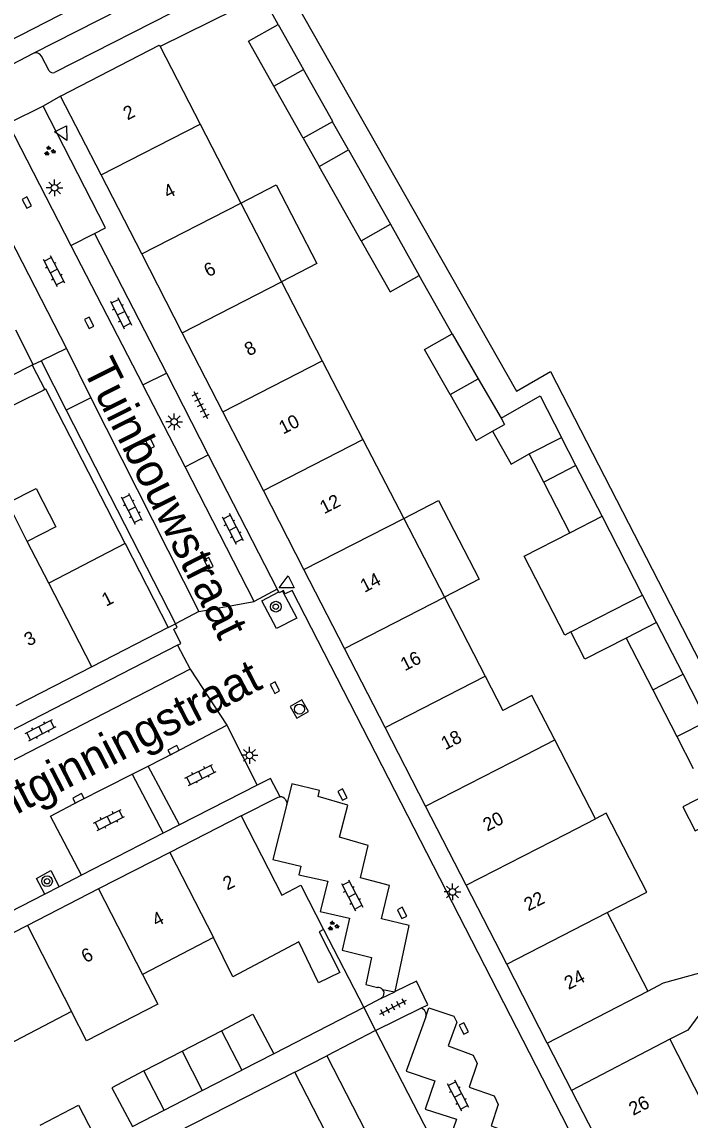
# Model space of a CAD drawing. Extents: x 132994 to 136000, y 393499 to 395512.
# Drawn here: x 134530.3 to 134580.3, y 394527.7 to 394609.7 of the extents above; entities that cross this region are included whole.
import ezdxf

# ---------------------------------------------------------------- set-up
doc = ezdxf.new("R2010")
doc.units = 0
for name, color, linetype in [('gg-afsc-erfafscheiding', 7, 'Continuous'), ('gg-afsc-hekwerk', 7, 'Continuous'), ('gg-afsc-muur', 7, 'Continuous'), ('gg-anno-huisnummerreeks BGT', 7, 'Continuous'), ('gg-anno-openbare ruimte label', 7, 'Continuous'), ('gg-bbg-bijgebouw', 7, 'Continuous'), ('gg-bbg-gedigitaliseerde bebouwing', 7, 'Continuous'), ('gg-bbg-gedigitaliseerde bijgebouw', 7, 'Continuous'), ('gg-bbg-hoofdgebouw', 7, 'Continuous'), ('gg-bbg-luifel en loopbrug', 7, 'Continuous'), ('gg-bbg-tussenscheiding', 7, 'Continuous'), ('gg-knt-verharding', 7, 'Continuous'), ('gg-knt-verharding nz', 7, 'Continuous'), ('gt-grn-weggrens', 7, 'Continuous'), ('gt-symb-boom', 7, 'Continuous'), ('gt-symb-groenvak', 7, 'Continuous'), ('gt-symb-klinker verharding', 7, 'Continuous'), ('gt-symb-kolk', 7, 'Continuous'), ('gt-symb-lichtmast', 7, 'Continuous'), ('gt-symb-rioolschacht', 7, 'Continuous'), ('gt-symb-tegel verharding', 7, 'Continuous'), ('gt-symb-waterafsluiter', 7, 'Continuous')]:
    doc.layers.add(name, color=color, linetype=linetype)

# ---------------------------------------------------------------- blocks, each defined once
blk = doc.blocks.new('gt0-TEG1')
at = {"layer": 'gt-symb-tegel verharding'}
for p, q in [((-1.125, 0), (1.125, 0)), ((-0.9, -0.25), (-0.9, 0.25)), ((-0.45, -0.25), (-0.45, 0.25)), ((0, -0.25), (0, 0.25)), ((0.45, -0.25), (0.45, 0.25)), ((0.9, -0.25), (0.9, 0.25))]:
    blk.add_line(p, q, dxfattribs=at)
blk = doc.blocks.new('gt0-KOLK')
at = {"layer": 'gt-symb-kolk'}
blk.add_lwpolyline([(0, 0), (0.375, 0), (0.375, 0.4), (-0.375, 0.4), (-0.375, 0), (0, 0)], dxfattribs=at)
blk = doc.blocks.new('gt0-RS')
at = {"layer": 'gt-symb-rioolschacht'}
blk.add_lwpolyline([(-0.5, -0.5), (0.5, -0.5), (0.5, 0.5), (-0.5, 0.5)], close=True, dxfattribs=at)
blk.add_circle((0, 0), 0.375, dxfattribs=at)
blk = doc.blocks.new('gt0-WAFSL')
at = {"layer": 'gt-symb-waterafsluiter'}
for p, q in [((-0.5, -0.333), (0, 0.667)), ((0, 0.667), (0.5, -0.333)), ((0.5, -0.333), (-0.5, -0.333))]:
    blk.add_line(p, q, dxfattribs=at)
blk = doc.blocks.new('gt0-GRVAK')
at = {"layer": 'gt-symb-groenvak'}
for p, q in [((-0.11, 0.189), (-0.228, 0.24)), ((-0.182, 0.153), (0.088, 0.153)), ((-0.091, 0.211), (-0.156, 0.322)), ((-0.047, 0.214), (-0.047, 0.393)), ((-0.004, 0.211), (0.061, 0.322)), ((0.015, 0.189), (0.133, 0.24)), ((0.262, -0.052), (0.197, 0.059)), ((0.305, -0.049), (0.305, 0.13)), ((0.349, -0.052), (0.414, 0.059)), ((-0.245, -0.228), (-0.363, -0.177)), ((-0.318, -0.264), (-0.047, -0.264)), ((-0.226, -0.206), (-0.291, -0.095)), ((-0.183, -0.203), (-0.183, -0.024)), ((-0.139, -0.206), (-0.074, -0.095)), ((-0.12, -0.228), (-0.002, -0.177)), ((0.243, -0.074), (0.125, -0.023)), ((0.17, -0.11), (0.441, -0.11)), ((0.368, -0.074), (0.486, -0.023))]:
    blk.add_line(p, q, dxfattribs=at)
blk = doc.blocks.new('gt0-KL1')
at = {"layer": 'gt-symb-klinker verharding'}
for p, q in [((-1.15, 0.3), (1.15, 0.3)), ((-1, -0.3), (-1, 0.3)), ((-0.5, 0.3), (-0.5, 0.45)), ((0, -0.3), (0, 0.3)), ((0.5, 0.3), (0.5, 0.45)), ((1, -0.3), (1, 0.3)), ((-1.15, -0.3), (1.15, -0.3)), ((-0.5, -0.45), (-0.5, -0.3)), ((0.5, -0.45), (0.5, -0.3))]:
    blk.add_line(p, q, dxfattribs=at)
blk = doc.blocks.new('gt0-LMAST')
at = {"layer": 'gt-symb-lichtmast'}
for p, q in [((-0.182, 0.173), (-0.447, 0.438)), ((-0.005, 0.246), (-0.005, 0.621)), ((0.172, 0.173), (0.437, 0.438)), ((-0.255, -0.004), (-0.63, -0.004)), ((-0.182, -0.181), (-0.447, -0.446)), ((-0.005, -0.254), (-0.005, -0.629)), ((0.437, -0.446), (0.172, -0.181)), ((0.245, -0.004), (0.62, -0.004))]:
    blk.add_line(p, q, dxfattribs=at)
blk.add_circle((-0.005, -0.004), 0.25, dxfattribs=at)
blk = doc.blocks.new('gt0-BOOM')
at = {"layer": 'gt-symb-boom'}
for radius in [0.4, 0.2]:
    blk.add_circle((0, 0), radius, dxfattribs=at)

msp = doc.modelspace()

# ---------------------------------------------------------------- linework, layer by layer
at = {"layer": 'gg-afsc-erfafscheiding'}
for p, q in [((134562.494, 394586.429), (134560.036, 394590.789)), ((134530.904, 394583.99), (134524.417, 394580.647)), ((134552.875, 394541.884), (134555.892, 394536.066)), ((134555.892, 394536.066), (134553.226, 394534.69)), ((134553.226, 394534.69), (134549.176, 394532.607)), ((134556.781, 394534.345), (134553.137, 394532.463)), ((134556.781, 394534.345), (134562.78, 394522.73)), ((134550.738, 394531.224), (134541.958, 394526.746))]:
    msp.add_line(p, q, dxfattribs=at)
for points in [[(134531.942, 394582.193), (134526.142, 394579.338), (134526.287, 394579.059)], [(134578.304, 394537.912), (134582.011, 394538.934), (134582.467, 394539.176)], [(134583.391, 394537.268), (134581.553, 394536.34), (134580.123, 394534.376)]]:
    msp.add_lwpolyline(points, dxfattribs=at)
at = {"layer": 'gg-afsc-hekwerk'}
for p, q in [((134531.1, 394584.09), (134532.06, 394582.254)), ((134555.892, 394536.066), (134556.781, 394534.345))]:
    msp.add_line(p, q, dxfattribs=at)
at = {"layer": 'gg-afsc-muur'}
for p, q in [((134548.309, 394611.689), (134540.667, 394607.908)), ((134549.497, 394609.554), (134548.309, 394611.689)), ((134531.198, 394584.14), (134529.894, 394586.698)), ((134531.1, 394584.09), (134530.904, 394583.99)), ((134531.198, 394584.14), (134531.1, 394584.09)), ((134532.06, 394582.254), (134531.942, 394582.193)), ((134577.115, 394537.293), (134578.304, 394537.912)), ((134580.123, 394534.376), (134578.776, 394533.688))]:
    msp.add_line(p, q, dxfattribs=at)
msp.add_lwpolyline([(134538.07, 394570.74), (134532.128, 394582.289), (134532.06, 394582.254)], dxfattribs=at)
at = {"layer": 'gg-bbg-bijgebouw'}
for p, q in [((134549.497, 394609.554), (134551.384, 394606.188)), ((134551.362, 394601.054), (134549.178, 394604.94)), ((134553.562, 394602.287), (134551.362, 394601.054)), ((134554.76, 394600.175), (134557.889, 394594.615)), ((134557.889, 394594.615), (134560.036, 394590.789)), ((134562.494, 394586.429), (134564.442, 394583.068)), ((134564.442, 394583.068), (134566.155, 394580.113)), ((134566.155, 394580.113), (134566.417, 394579.653)), ((134550.738, 394531.224), (134553.137, 394532.463)), ((134553.137, 394532.463), (134556.03, 394526.83)), ((134553.638, 394525.609), (134550.738, 394531.224))]:
    msp.add_line(p, q, dxfattribs=at)
for points in [[(134549.178, 394604.94), (134547.282, 394608.312), (134549.497, 394609.554)], [(134553.562, 394602.287), (134553.569, 394602.291), (134551.384, 394606.188)], [(134529.281, 394573.783), (134531.402, 394574.865), (134532.875, 394572.01), (134530.746, 394570.911)]]:
    msp.add_lwpolyline(points, dxfattribs=at)
at = {"layer": 'gg-bbg-gedigitaliseerde bebouwing'}
for p, q in [((134540.667, 394607.908), (134543.666, 394602.1)), ((134543.666, 394602.1), (134546.708, 394596.206)), ((134546.708, 394596.206), (134549.75, 394590.312)), ((134549.75, 394590.312), (134552.792, 394584.418)), ((134552.792, 394584.418), (134555.834, 394578.524)), ((134555.834, 394578.524), (134558.876, 394572.63)), ((134558.876, 394572.63), (134561.918, 394566.737)), ((134561.918, 394566.737), (134564.96, 394560.843)), ((134564.96, 394560.843), (134566.284, 394558.276)), ((134573.2, 394550.163), (134570.169, 394556.063)), ((134574.086, 394543.162), (134577.115, 394537.293)), ((134544.651, 394541.294), (134539.362, 394538.532)), ((134546.111, 394538.365), (134544.651, 394541.294)), ((134534.06, 394535.764), (134528.758, 394532.996)), ((134578.776, 394533.688), (134581.8, 394527.745))]:
    msp.add_line(p, q, dxfattribs=at)
for points in [[(134570.169, 394556.063), (134568.459, 394559.393), (134566.284, 394558.276)], [(134574.086, 394543.162), (134577.046, 394544.683), (134574.015, 394550.581), (134573.2, 394550.163)], [(134539.362, 394538.532), (134540.501, 394536.318), (134535.182, 394533.583), (134534.06, 394535.764)]]:
    msp.add_lwpolyline(points, dxfattribs=at)
at = {"layer": 'gg-bbg-gedigitaliseerde bijgebouw'}
for p, q in [((134552.562, 394598.932), (134554.76, 394600.175)), ((134555.703, 394593.378), (134552.562, 394598.932)), ((134560.434, 394585.264), (134562.494, 394586.429)), ((134562.346, 394581.883), (134560.434, 394585.264)), ((134562.346, 394581.883), (134564.289, 394578.45)), ((134565.523, 394579.148), (134566.417, 394579.653)), ((134564.289, 394578.45), (134565.523, 394579.148)), ((134571.753, 394576.573), (134569.346, 394575.336)), ((134573.698, 394572.789), (134571.753, 394576.573)), ((134571.29, 394571.552), (134569.346, 394575.336)), ((134576.729, 394566.889), (134573.698, 394572.789)), ((134577.779, 394564.844), (134576.729, 394566.889)), ((134579.76, 394560.989), (134577.779, 394564.844)), ((134575.511, 394563.679), (134577.492, 394559.824)), ((134581.563, 394557.479), (134579.76, 394560.989)), ((134577.492, 394559.824), (134579.295, 394556.314)), ((134579.295, 394556.314), (134581.563, 394557.479)), ((134542.314, 394532.793), (134545.269, 394534.313)), ((134545.269, 394534.313), (134546.78, 394531.374)), ((134539.466, 394531.328), (134542.314, 394532.793)), ((134540.977, 394528.39), (134539.466, 394531.328)), ((134543.825, 394529.855), (134546.78, 394531.374)), ((134540.977, 394528.39), (134543.825, 394529.855))]:
    msp.add_line(p, q, dxfattribs=at)
for points in [[(134555.703, 394593.378), (134557.863, 394589.56), (134560.036, 394590.789)], [(134571.374, 394564.138), (134570.924, 394563.907), (134567.893, 394569.807), (134571.29, 394571.552)], [(134575.511, 394563.679), (134572.425, 394562.093), (134571.374, 394564.138)], [(134531.701, 394527.275), (134534.585, 394528.758), (134536.072, 394525.867)]]:
    msp.add_lwpolyline(points, dxfattribs=at)
at = {"layer": 'gg-bbg-hoofdgebouw'}
for p, q in [((134536.271, 394598.301), (134533.24, 394604.2)), ((134539.302, 394592.401), (134536.271, 394598.301)), ((134542.333, 394586.502), (134539.302, 394592.401)), ((134545.364, 394580.602), (134542.333, 394586.502)), ((134548.395, 394574.703), (134545.364, 394580.602)), ((134551.426, 394568.803), (134548.395, 394574.703)), ((134532.346, 394567.799), (134530.746, 394570.911)), ((134538.07, 394570.74), (134532.346, 394567.799)), ((134538.07, 394570.74), (134541.28, 394564.47)), ((134554.457, 394562.904), (134551.426, 394568.803)), ((134541.28, 394564.47), (134535.574, 394561.54)), ((134557.488, 394557.004), (134554.457, 394562.904)), ((134535.574, 394561.54), (134529.885, 394558.618)), ((134560.519, 394551.105), (134557.488, 394557.004)), ((134563.55, 394545.205), (134560.519, 394551.105)), ((134546.72, 394550.39), (134541.4, 394547.657)), ((134541.4, 394547.657), (134536.08, 394544.925)), ((134551.18, 394545.2), (134552.875, 394541.884)), ((134566.581, 394539.306), (134563.55, 394545.205)), ((134536.08, 394544.925), (134530.759, 394542.192)), ((134530.759, 394542.192), (134525.439, 394539.46)), ((134569.61, 394533.41), (134566.581, 394539.306)), ((134569.61, 394533.41), (134577.115, 394537.293)), ((134578.776, 394533.688), (134571.42, 394529.87)), ((134571.42, 394529.87), (134574.451, 394523.97))]:
    msp.add_line(p, q, dxfattribs=at)
for points in [[(134550.009, 394612.434), (134550.583, 394611.395), (134550.666, 394611.442), (134567.314, 394582.152), (134569.861, 394583.608), (134581.929, 394560.107), (134592.725, 394565.648), (134592.737, 394565.626), (134599.794, 394569.225)], [(134533.24, 394604.2), (134540.613, 394608.008), (134540.667, 394607.908)], [(134546.72, 394550.39), (134549.77, 394544.46), (134551.18, 394545.2)], [(134552.875, 394541.884), (134552.572, 394541.729), (134554.108, 394538.682), (134552.511, 394537.911), (134551.028, 394540.982), (134546.111, 394538.365)]]:
    msp.add_lwpolyline(points, dxfattribs=at)
at = {"layer": 'gg-bbg-luifel en loopbrug'}
for p, q in [((134554.76, 394600.175), (134553.562, 394602.287)), ((134551.362, 394601.054), (134552.562, 394598.932)), ((134546.708, 394596.206), (134549.345, 394597.567)), ((134566.155, 394580.113), (134569.07, 394581.795)), ((134569.07, 394581.795), (134570.667, 394578.687)), ((134568.259, 394577.451), (134570.667, 394578.687)), ((134571.753, 394576.573), (134570.667, 394578.687)), ((134569.346, 394575.336), (134568.259, 394577.451)), ((134579.295, 394556.314), (134580.523, 394553.925)), ((134549.176, 394532.607), (134546.78, 394531.374)), ((134538.597, 394527.166), (134540.977, 394528.39))]:
    msp.add_line(p, q, dxfattribs=at)
for points in [[(134549.345, 394597.567), (134552.387, 394591.673), (134549.75, 394590.312)], [(134565.523, 394579.148), (134566.905, 394576.685), (134568.259, 394577.451)], [(134558.876, 394572.63), (134561.484, 394573.976), (134564.525, 394568.083), (134561.918, 394566.737)], [(134581.525, 394551.976), (134579.746, 394551.062), (134580.661, 394549.283), (134582.439, 394550.197)], [(134545.269, 394534.313), (134547.606, 394535.557), (134549.176, 394532.607)], [(134539.466, 394531.328), (134537.063, 394530.049), (134538.597, 394527.166)]]:
    msp.add_lwpolyline(points, dxfattribs=at)
at = {"layer": 'gg-bbg-tussenscheiding'}
for p, q in [((134549.178, 394604.94), (134551.384, 394606.188)), ((134536.271, 394598.301), (134543.666, 394602.1)), ((134539.302, 394592.401), (134546.708, 394596.206)), ((134555.703, 394593.378), (134557.889, 394594.615)), ((134542.333, 394586.502), (134549.75, 394590.312)), ((134545.364, 394580.602), (134552.792, 394584.418)), ((134562.346, 394581.883), (134564.442, 394583.068)), ((134548.395, 394574.703), (134555.834, 394578.524)), ((134530.746, 394570.911), (134529.281, 394573.783)), ((134551.426, 394568.803), (134558.876, 394572.63)), ((134571.29, 394571.552), (134573.698, 394572.789)), ((134535.574, 394561.54), (134532.346, 394567.799)), ((134554.457, 394562.904), (134561.918, 394566.737)), ((134571.374, 394564.138), (134576.729, 394566.889)), ((134577.779, 394564.844), (134575.511, 394563.679)), ((134557.488, 394557.004), (134564.96, 394560.843)), ((134577.492, 394559.824), (134579.76, 394560.989)), ((134568.002, 394554.949), (134570.169, 394556.063)), ((134560.519, 394551.105), (134568.002, 394554.949)), ((134571.044, 394549.055), (134573.2, 394550.163)), ((134563.55, 394545.205), (134571.044, 394549.055)), ((134541.4, 394547.657), (134544.651, 394541.294)), ((134536.08, 394544.925), (134539.362, 394538.532)), ((134566.581, 394539.306), (134574.086, 394543.162)), ((134530.759, 394542.192), (134534.06, 394535.764)), ((134542.314, 394532.793), (134543.825, 394529.855))]:
    msp.add_line(p, q, dxfattribs=at)
at = {"layer": 'gg-knt-verharding'}
for p, q in [((134542.967, 394611.158), (134532.773, 394605.969)), ((134532.376, 394606.096), (134531.8, 394607.192)), ((134531.94, 394603.45), (134529.32, 394602.14)), ((134529.32, 394602.14), (134534, 394593.02)), ((134534, 394593.02), (134535.777, 394593.922)), ((134535.777, 394593.922), (134541.141, 394583.483)), ((134533.67, 394585.34), (134531.78, 394584.418)), ((134531.198, 394584.14), (134531.78, 394584.418)), ((134531.78, 394584.418), (134533.661, 394580.729)), ((134541.141, 394583.483), (134544.271, 394577.391)), ((134533.661, 394580.729), (134541.811, 394564.741)), ((134544.271, 394577.391), (134549.433, 394567.345)), ((134549.542, 394567.134), (134549.433, 394567.345)), ((134541.984, 394563.155), (134521.485, 394552.61)), ((134547.922, 394552.68), (134542.119, 394549.723)), ((134542.119, 394549.723), (134540.913, 394549.091)), ((134540.913, 394549.091), (134534.809, 394545.959)), ((134534.809, 394545.959), (134533.121, 394545.089)), ((134533.121, 394545.089), (134532.049, 394544.537)), ((134532.049, 394544.537), (134526.292, 394541.571)), ((134557.17, 394536.73), (134558.208, 394537.236)), ((134558.208, 394537.236), (134558.245, 394537.254)), ((134557.17, 394536.73), (134555.892, 394536.066)), ((134556.781, 394534.345), (134560.166, 394536.017))]:
    msp.add_line(p, q, dxfattribs=at)
for points in [[(134531.189, 394607.388), (134529.032, 394606.262), (134527.616, 394605.538)], [(134535.777, 394593.922), (134536.6, 394594.34), (134531.94, 394603.45)], [(134525.4, 394600.25), (134525.78, 394600.3), (134526.09, 394600.07), (134533.67, 394585.34)], [(134549.819, 394567.197), (134550.887, 394565.172), (134549.374, 394564.386), (134548.272, 394566.474), (134549.542, 394567.134)], [(134549.819, 394567.197), (134549.574, 394567.071), (134549.542, 394567.134)], [(134571.171, 394527.033), (134550.542, 394567.242), (134550.031, 394566.977), (134549.882, 394567.229), (134549.819, 394567.197)], [(134541.984, 394563.155), (134542.223, 394563.278), (134541.702, 394564.343), (134541.948, 394564.472), (134541.811, 394564.741)], [(134549.638, 394551.815), (134548.924, 394553.191), (134547.922, 394552.68)], [(134546.72, 394550.39), (134549.488, 394551.791), (134549.638, 394551.815)], [(134550.055, 394551.604), (134550.141, 394551.395), (134550.13, 394551.17)], [(134550.13, 394551.17), (134549.1, 394547.12), (134551.18, 394546.63), (134551.04, 394545.99), (134553.22, 394545.52), (134552.64, 394543.25), (134554.83, 394542.75), (134554.28, 394540.36), (134556.46, 394539.8), (134556.05, 394537.79), (134556.92, 394537.55)], [(134532.049, 394544.537), (134531.446, 394545.708), (134532.498, 394546.299), (134533.121, 394545.089)], [(134560.166, 394536.017), (134560.679, 394536.267), (134559.823, 394538.023), (134558.245, 394537.254)], [(134557.17, 394536.73), (134557.36, 394536.915), (134557.407, 394537.175), (134557.37, 394537.303), (134557.298, 394537.411)], [(134560.54, 394535.36), (134559.06, 394531.31), (134561.21, 394530.58), (134560.48, 394528.46), (134562.83, 394527.71), (134562.02, 394525.4), (134564.38, 394524.65), (134563.67, 394522.54), (134565.9, 394521.81), (134566.899, 394524.631)]]:
    msp.add_lwpolyline(points, dxfattribs=at)
for centre, radius, start, end in [((134531.386, 394606.953), 0.478, 30.00965, 114.41937), ((134532.649, 394606.265), 0.321, 211.78789, 292.73324), ((134549.641, 394551.304), 0.511, 35.93432, 90.3873), ((134556.977, 394537.121), 0.432, 42.04801, 97.57253), ((134560.041, 394535.511), 0.521, 343.16077, 76.14098)]:
    msp.add_arc(centre, radius, start, end, dxfattribs=at)
at = {"layer": 'gg-knt-verharding nz'}
for p, q in [((134534, 394593.02), (134539.378, 394582.615)), ((134539.378, 394582.615), (134541.141, 394583.483)), ((134535.49, 394581.63), (134533.661, 394580.729)), ((134535.49, 394581.63), (134543.576, 394565.658)), ((134542.542, 394576.489), (134544.271, 394577.391)), ((134547.704, 394566.405), (134542.542, 394576.489)), ((134549.433, 394567.345), (134547.704, 394566.405)), ((134543.576, 394565.658), (134541.811, 394564.741)), ((134541.984, 394563.155), (134542.918, 394561.355)), ((134542.918, 394561.355), (134522.415, 394550.807)), ((134545.67, 394557.167), (134547.922, 394552.68)), ((134542.119, 394549.723), (134539.781, 394554.118)), ((134538.574, 394553.519), (134540.913, 394549.091)), ((134557.298, 394537.411), (134558.208, 394537.236))]:
    msp.add_line(p, q, dxfattribs=at)
for points in [[(134541.716, 394614.652), (134513.912, 394600.392), (134479.048, 394582.466)], [(134542.492, 394613.171), (134540.91, 394612.349), (134531.189, 394607.388)], [(134539.781, 394554.118), (134541.773, 394555.126), (134545.67, 394557.167)], [(134534.809, 394545.959), (134532.47, 394550.379), (134534.657, 394551.525), (134538.574, 394553.519)], [(134558.245, 394537.254), (134559.276, 394542.195), (134557.228, 394542.705), (134557.821, 394545.191), (134555.652, 394545.769), (134556.227, 394548.179), (134554.083, 394548.794), (134554.699, 394551.197), (134552.473, 394551.839), (134552.586, 394552.279), (134550.521, 394552.78), (134550.13, 394551.17)], [(134560.54, 394535.36), (134560.759, 394536.038), (134562.625, 394535.411), (134562.855, 394534.971), (134562.212, 394533.187), (134564.076, 394532.498), (134564.379, 394531.889), (134563.775, 394530.114), (134565.632, 394529.452), (134565.947, 394528.814), (134565.405, 394527.225), (134567.054, 394526.631), (134567.384, 394526.049), (134566.899, 394524.631)]]:
    msp.add_lwpolyline(points, dxfattribs=at)
at = {"layer": 'gt-grn-weggrens'}
for p, q in [((134533.24, 394604.2), (134531.94, 394603.45)), ((134533.67, 394585.34), (134535.49, 394581.63)), ((134542.542, 394576.489), (134539.378, 394582.615)), ((134543.576, 394565.658), (134547.704, 394566.405)), ((134541.28, 394564.47), (134541.811, 394564.741)), ((134542.918, 394561.355), (134545.67, 394557.167)), ((134538.574, 394553.519), (134539.781, 394554.118)), ((134569.61, 394533.41), (134571.42, 394529.87))]:
    msp.add_line(p, q, dxfattribs=at)

# ---------------------------------------------------------------- block references
at = {"layer": 'gt-symb-boom'}
for p in [(134549.318, 394566.029), (134532.223, 394545.503)]:
    msp.add_blockref('gt0-BOOM', p, dxfattribs=at)
at = {"layer": 'gt-symb-groenvak'}
for p in [(134532.403, 394600.095), (134553.599, 394542.158)]:
    msp.add_blockref('gt0-GRVAK', p, dxfattribs=at)
at = {"layer": 'gt-symb-klinker verharding'}
for p, rotation in [((134532.724, 394591.116), -62.794083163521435), ((134537.752, 394587.972), -63.43494882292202), ((134538.554, 394573.354), -63.43494882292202), ((134546.097, 394571.856), -62.79408316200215), ((134531.741, 394556.802), 27.462227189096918), ((134543.693, 394553.451), 26.74442020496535), ((134536.861, 394550.085), 26.744420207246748), ((134555.016, 394544.452), -62.40963046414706), ((134562.932, 394529.488), -62.66592413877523)]:
    msp.add_blockref('gt0-KL1', p, dxfattribs=dict(at, rotation=rotation))
at = {"layer": 'gt-symb-kolk'}
for p, rotation in [((134530.535, 394596.144), -62.79408316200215), ((134535.191, 394587.16), -62.82026578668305), ((134539.722, 394578.165), -62.820265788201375), ((134544.123, 394569.194), -62.82026578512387), ((134549.077, 394559.883), -62.820265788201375), ((134541.773, 394555.126), 26.821406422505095), ((134554.126, 394551.887), -62.8202657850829), ((134534.657, 394551.525), 27.641142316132), ((134558.573, 394543.04), -62.820265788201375), ((134563.196, 394534.399), -62.820265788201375)]:
    msp.add_blockref('gt0-KOLK', p, dxfattribs=dict(at, rotation=rotation))
at = {"layer": 'gt-symb-lichtmast'}
for p in [(134532.793, 394597.339), (134541.732, 394579.854), (134547.357, 394554.92), (134562.535, 394544.708)]:
    msp.add_blockref('gt0-LMAST', p, dxfattribs=at)
at = {"layer": 'gt-symb-rioolschacht', "rotation": -60.53928639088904}
msp.add_blockref('gt0-RS', (134551.085, 394558.372), dxfattribs=at)
at = {"layer": 'gt-symb-tegel verharding'}
for p, rotation in [((134543.697, 394581.103), -62.79408316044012), ((134558.091, 394536.087), 27.462227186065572)]:
    msp.add_blockref('gt0-TEG1', p, dxfattribs=dict(at, rotation=rotation))
at = {"layer": 'gt-symb-waterafsluiter'}
for p, rotation in [((134533.387, 394601.46), -152.61502941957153), ((134550.176, 394567.731), 117.12876605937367)]:
    msp.add_blockref('gt0-WAFSL', p, dxfattribs=dict(at, rotation=rotation))

# ---------------------------------------------------------------- texts
at = {"layer": 'gg-anno-huisnummerreeks BGT'}
for s, p in [('2', (134538.238, 394602.374)), ('4', (134541.254, 394596.503)), ('6', (134544.269, 394590.637)), ('8', (134547.3, 394584.737)), ('10', (134549.867, 394578.891)), ('12', (134552.93, 394572.929)), ('14', (134555.946, 394567.059)), ('1', (134536.629, 394566.016)), ('3', (134530.837, 394563.041)), ('16', (134558.96, 394561.192)), ('18', (134561.991, 394555.293)), ('20', (134565.122, 394549.199)), ('2', (134545.689, 394544.801)), ('22', (134568.185, 394543.237)), ('4', (134540.396, 394542.083)), ('6', (134535.108, 394539.367)), ('24', (134571.2, 394537.37)), ('26', (134576.025, 394527.961))]:
    msp.add_text(s, height=1, rotation=27.2, dxfattribs=at).set_placement(p)
at = {"layer": 'gg-anno-openbare ruimte label'}
for s, rotation, p in [('Tuinbouwstraat', 296.7, (134534.851, 394583.822)), ('Ontginningstraat', 27.2, (134526.632, 394548.764))]:
    msp.add_text(s, height=2.5, rotation=rotation, dxfattribs=at).set_placement(p)

doc.saveas('drawing.dxf')
